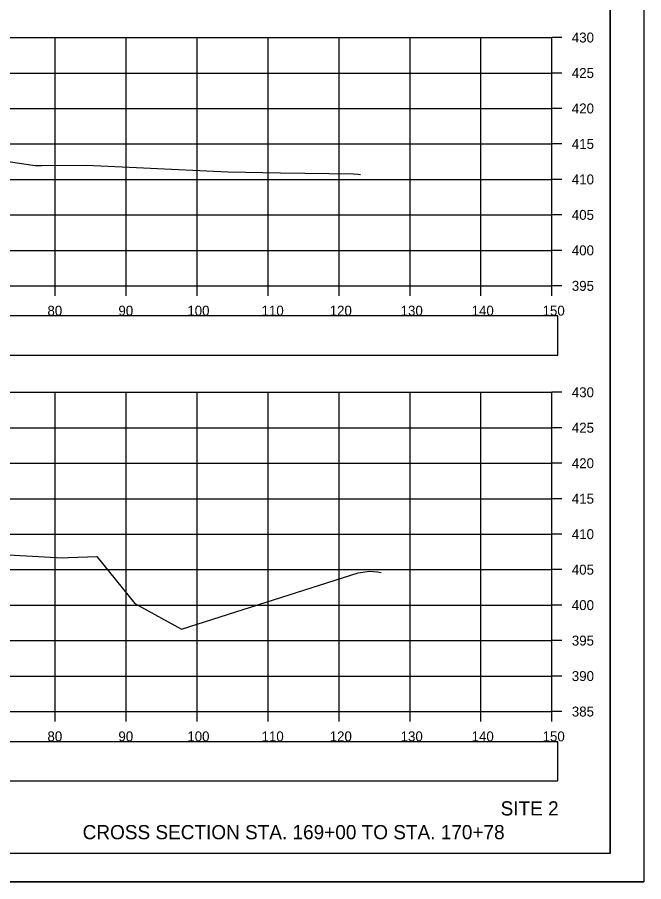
# Model space of a CAD drawing. Extents: x 1376273 to 1384221, y 378927 to 384592.
# Drawn here: x 1378665.3 to 1378753.6, y 381178.5 to 381300.4 of the extents above; entities that cross this region are included whole.
import ezdxf

# ---------------------------------------------------------------- set-up
doc = ezdxf.new("R2010")
doc.units = 0
for name, color, linetype in [('R_Axis', 7, 'Continuous'), ('R_Axis Annot', 7, 'Continuous'), ('R_Border', 7, 'Continuous'), ('R_Draft', 7, 'Continuous'), ('R_Exist Surface', 7, 'Continuous'), ('R_Grid', 7, 'Continuous'), ('R_No Plot', 7, 'Continuous')]:
    doc.layers.add(name, color=color, linetype=linetype)

msp = doc.modelspace()

# ---------------------------------------------------------------- linework, layer by layer
at = {"layer": 'R_Axis'}
for p, q in [((1378740.64, 381262.51), (1378740.64, 381297.51)), ((1378742.04, 381297.51), (1378740.64, 381297.51)), ((1378742.04, 381292.51), (1378740.64, 381292.51)), ((1378742.04, 381287.51), (1378740.64, 381287.51)), ((1378742.04, 381282.51), (1378740.64, 381282.51)), ((1378742.04, 381277.51), (1378740.64, 381277.51)), ((1378742.04, 381272.51), (1378740.64, 381272.51)), ((1378742.04, 381267.51), (1378740.64, 381267.51)), ((1378440.64, 381262.51), (1378740.64, 381262.51)), ((1378670.64, 381261.11), (1378670.64, 381262.51)), ((1378680.64, 381261.11), (1378680.64, 381262.51)), ((1378690.64, 381261.11), (1378690.64, 381262.51)), ((1378700.64, 381261.11), (1378700.64, 381262.51)), ((1378710.64, 381261.11), (1378710.64, 381262.51)), ((1378720.64, 381261.11), (1378720.64, 381262.51)), ((1378730.64, 381261.11), (1378730.64, 381262.51)), ((1378740.64, 381261.11), (1378740.64, 381262.51)), ((1378742.04, 381262.51), (1378740.64, 381262.51)), ((1378740.64, 381202.51), (1378740.64, 381247.51)), ((1378742.04, 381247.51), (1378740.64, 381247.51)), ((1378742.04, 381242.51), (1378740.64, 381242.51)), ((1378742.04, 381237.51), (1378740.64, 381237.51)), ((1378742.04, 381232.51), (1378740.64, 381232.51)), ((1378742.04, 381227.51), (1378740.64, 381227.51)), ((1378742.04, 381222.51), (1378740.64, 381222.51)), ((1378742.04, 381217.51), (1378740.64, 381217.51)), ((1378742.04, 381212.51), (1378740.64, 381212.51)), ((1378742.04, 381207.51), (1378740.64, 381207.51)), ((1378440.64, 381202.51), (1378740.64, 381202.51)), ((1378670.64, 381201.11), (1378670.64, 381202.51)), ((1378680.64, 381201.11), (1378680.64, 381202.51)), ((1378690.64, 381201.11), (1378690.64, 381202.51)), ((1378700.64, 381201.11), (1378700.64, 381202.51)), ((1378710.64, 381201.11), (1378710.64, 381202.51)), ((1378720.64, 381201.11), (1378720.64, 381202.51)), ((1378730.64, 381201.11), (1378730.64, 381202.51)), ((1378740.64, 381201.11), (1378740.64, 381202.51)), ((1378742.04, 381202.51), (1378740.64, 381202.51))]:
    msp.add_line(p, q, dxfattribs=at)
at = {"layer": 'R_Axis Annot'}
for points in [[(1378439.67, 381252.75), (1378741.48, 381252.75), (1378741.48, 381258.27), (1378439.67, 381258.27)], [(1378439.67, 381192.74), (1378741.48, 381192.74), (1378741.48, 381198.26), (1378439.67, 381198.26)]]:
    msp.add_lwpolyline(points, close=True, dxfattribs=at)
at = {"layer": 'R_Border'}
for q in [(1378748.82, 381387.97), (1378432.64, 381182.51)]:
    msp.add_line((1378748.82, 381182.51), q, dxfattribs=at)
at = {"layer": 'R_Exist Surface'}
for points in [[(1378663.75, 381280.1), (1378667.48, 381279.52), (1378667.87, 381279.45), (1378668.75, 381279.46), (1378675.06, 381279.5), (1378683.08, 381279.15), (1378694.96, 381278.58), (1378702.39, 381278.42), (1378712.64, 381278.31), (1378713.33, 381278.24), (1378713.65, 381278.2)], [(1378660.57, 381224.79), (1378671.66, 381224.18), (1378672.53, 381224.21), (1378676.49, 381224.35), (1378681.87, 381217.74), (1378688.43, 381214.14), (1378713.32, 381222.04), (1378714.94, 381222.3), (1378716.05, 381222.18), (1378716.56, 381222.12)]]:
    msp.add_lwpolyline(points, dxfattribs=at)
at = {"layer": 'R_Grid'}
for p, q in [((1378440.64, 381297.51), (1378740.64, 381297.51)), ((1378670.64, 381262.51), (1378670.64, 381297.51)), ((1378680.64, 381262.51), (1378680.64, 381297.51)), ((1378690.64, 381262.51), (1378690.64, 381297.51)), ((1378700.64, 381262.51), (1378700.64, 381297.51)), ((1378710.64, 381262.51), (1378710.64, 381297.51)), ((1378720.64, 381262.51), (1378720.64, 381297.51)), ((1378730.64, 381262.51), (1378730.64, 381297.51)), ((1378740.64, 381262.51), (1378740.64, 381297.51)), ((1378440.64, 381292.51), (1378740.64, 381292.51)), ((1378440.64, 381287.51), (1378740.64, 381287.51)), ((1378440.64, 381282.51), (1378740.64, 381282.51)), ((1378440.64, 381277.51), (1378740.64, 381277.51)), ((1378440.64, 381272.51), (1378740.64, 381272.51)), ((1378440.64, 381267.51), (1378740.64, 381267.51)), ((1378440.64, 381262.51), (1378740.64, 381262.51)), ((1378440.64, 381247.51), (1378740.64, 381247.51)), ((1378670.64, 381202.51), (1378670.64, 381247.51)), ((1378680.64, 381202.51), (1378680.64, 381247.51)), ((1378690.64, 381202.51), (1378690.64, 381247.51)), ((1378700.64, 381202.51), (1378700.64, 381247.51)), ((1378710.64, 381202.51), (1378710.64, 381247.51)), ((1378720.64, 381202.51), (1378720.64, 381247.51)), ((1378730.64, 381202.51), (1378730.64, 381247.51)), ((1378740.64, 381202.51), (1378740.64, 381247.51)), ((1378440.64, 381242.51), (1378740.64, 381242.51)), ((1378440.64, 381237.51), (1378740.64, 381237.51)), ((1378440.64, 381232.51), (1378740.64, 381232.51)), ((1378440.64, 381227.51), (1378740.64, 381227.51)), ((1378440.64, 381222.51), (1378740.64, 381222.51)), ((1378440.64, 381217.51), (1378740.64, 381217.51)), ((1378440.64, 381212.51), (1378740.64, 381212.51)), ((1378440.64, 381207.51), (1378740.64, 381207.51)), ((1378440.64, 381202.51), (1378740.64, 381202.51))]:
    msp.add_line(p, q, dxfattribs=at)
at = {"layer": 'R_No Plot'}
msp.add_line((1378420.24, 381178.53), (1378753.57, 381178.53), dxfattribs=at)
for points in [[(1378420.23, 381391.86), (1378753.57, 381391.86), (1378753.57, 381178.53), (1378420.23, 381178.53)], [(1378666.56, 381387.97), (1378666.56, 381378.09), (1378702.29, 381378.09), (1378702.29, 381375.17), (1378725.49, 381375.17), (1378725.49, 381350.84), (1378748.82, 381350.84), (1378748.82, 381182.51), (1378432.64, 381182.51), (1378432.64, 381387.97)]]:
    msp.add_lwpolyline(points, close=True, dxfattribs=at)

# ---------------------------------------------------------------- texts
at = {"layer": 'R_Axis Annot'}
for s, p in [('430', (1378743.44, 381296.81)), ('425', (1378743.44, 381291.81)), ('420', (1378743.44, 381286.81)), ('415', (1378743.44, 381281.81)), ('410', (1378743.44, 381276.81)), ('405', (1378743.44, 381271.81)), ('400', (1378743.44, 381266.81)), ('395', (1378743.44, 381261.81)), ('80', (1378669.55, 381258.31)), ('90', (1378679.55, 381258.31)), ('100', (1378689.26, 381258.31)), ('110', (1378699.72, 381258.31)), ('120', (1378709.32, 381258.31)), ('130', (1378719.32, 381258.31)), ('140', (1378729.32, 381258.31)), ('150', (1378739.32, 381258.31)), ('430', (1378743.44, 381246.81)), ('425', (1378743.44, 381241.81)), ('420', (1378743.44, 381236.81)), ('415', (1378743.44, 381231.81)), ('410', (1378743.44, 381226.81)), ('405', (1378743.44, 381221.81)), ('400', (1378743.44, 381216.81)), ('395', (1378743.44, 381211.81)), ('390', (1378743.44, 381206.81)), ('385', (1378743.44, 381201.81)), ('80', (1378669.55, 381198.31)), ('90', (1378679.55, 381198.31)), ('100', (1378689.26, 381198.31)), ('110', (1378699.72, 381198.31)), ('120', (1378709.32, 381198.31)), ('130', (1378719.32, 381198.31)), ('140', (1378729.32, 381198.31)), ('150', (1378739.32, 381198.31))]:
    msp.add_text(s, height=1.4, dxfattribs=at).set_placement(p)
at = {"layer": 'R_Draft'}
for s, p in [('SITE 2', (1378733.41, 381187.86)), ('CROSS SECTION STA. 169+00 TO STA. 170+78', (1378674.51, 381184.51))]:
    msp.add_text(s, height=2, dxfattribs=at).set_placement(p)

doc.saveas('drawing.dxf')
